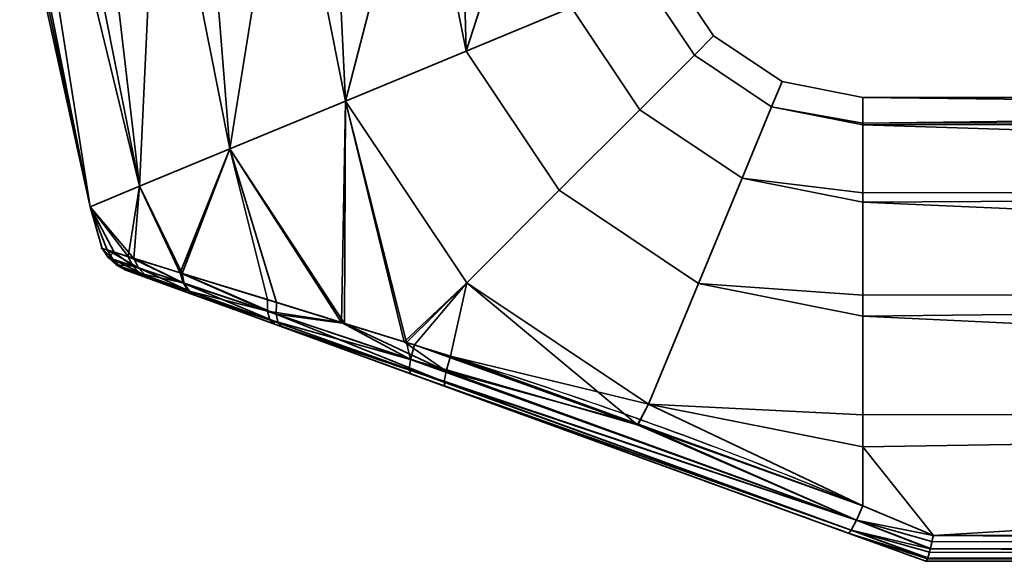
# Model space of a CAD drawing. Header units: millimetres. Extents: x -490 to 6690, y -115 to 152.
# Tile 744 of 1056: x 4077 to 4124, y -115 to -89. Entities that reach past the tile are written whole.
import ezdxf

# ---------------------------------------------------------------- set-up
doc = ezdxf.new("R2010")
doc.units = ezdxf.units.MM
doc.layers.add('152', color=253, linetype='Continuous')

# ---------------------------------------------------------------- blocks, each defined once
blk = doc.blocks.new('UG_SURFACE_265')
at = {"layer": '152', "color": 254, "linetype": 'Continuous', "lineweight": 35}
for points in [[(4080.348, -98.182, 1100.881), (4080.348, -98.182, 1107.119), (4077, -83, 1104)], [(4080.348, -98.182, 1107.119), (4077.164, -83, 1105.559), (4077, -83, 1104)], [(4077, -83, 1104), (4077.328, -83, 1100.881), (4080.348, -98.182, 1100.881)], [(4080.348, -98.182, 1107.119), (4077.328, -83, 1107.119), (4077.164, -83, 1105.559)], [(4080.348, -98.182, 1100.881), (4077.328, -83, 1100.881), (4077.959, -83, 1099.465)], [(4079.234, -83, 1111.4), (4077.328, -83, 1107.119), (4080.348, -98.182, 1107.119), (4082.692, -97.211, 1112.817)], [(4077.959, -83, 1099.465), (4079.865, -83, 1095.183), (4082.692, -97.211, 1095.183), (4080.348, -98.182, 1100.881)], [(4082.692, -97.211, 1112.817), (4079.865, -83, 1112.817), (4079.234, -83, 1111.4)], [(4082.692, -97.211, 1095.183), (4079.865, -83, 1095.183), (4081.017, -83, 1094.146)], [(4083.348, -83, 1115.953), (4079.865, -83, 1112.817), (4082.692, -97.211, 1112.817)], [(4081.017, -83, 1094.146), (4084.5, -83, 1091.01), (4086.974, -95.437, 1091.01), (4082.692, -97.211, 1095.183)], [(4082.692, -97.211, 1112.817), (4086.974, -95.437, 1116.99), (4084.5, -83, 1116.99), (4083.348, -83, 1115.953)], [(4086.974, -95.437, 1091.01), (4084.5, -83, 1091.01), (4085.975, -83, 1090.53)], [(4088.957, -83, 1118.439), (4084.5, -83, 1116.99), (4086.974, -95.437, 1116.99)], [(4085.975, -83, 1090.53), (4090.432, -83, 1089.082), (4092.454, -93.167, 1089.082), (4086.974, -95.437, 1091.01)], [(4086.974, -95.437, 1116.99), (4092.454, -93.167, 1118.918), (4090.432, -83, 1118.918), (4088.957, -83, 1118.439)], [(4092.454, -93.167, 1089.082), (4090.432, -83, 1089.082), (4091.974, -83, 1089.244)], [(4095.093, -83, 1118.428), (4090.432, -83, 1118.918), (4092.454, -93.167, 1118.918)], [(4091.974, -83, 1089.244), (4096.635, -83, 1089.734), (4098.186, -90.793, 1089.734), (4092.454, -93.167, 1089.082)], [(4092.454, -93.167, 1118.918), (4098.186, -90.793, 1118.266), (4096.635, -83, 1118.266), (4095.093, -83, 1118.428)], [(4098.186, -90.793, 1089.734), (4096.635, -83, 1089.734), (4097.978, -83, 1090.51)], [(4100.694, -83, 1115.923), (4096.635, -83, 1118.266), (4098.186, -90.793, 1118.266)], [(4097.978, -83, 1090.51), (4102.037, -83, 1092.853), (4103.176, -88.726, 1092.853), (4098.186, -90.793, 1089.734)], [(4098.186, -90.793, 1118.266), (4103.176, -88.726, 1115.147), (4102.037, -83, 1115.147), (4100.694, -83, 1115.923)], [(4107.761, -86.827, 1104), (4109.929, -90.071, 1104), (4109.012, -90.988, 1097.899), (4106.563, -87.323, 1097.899)], [(4106.563, -87.323, 1110.101), (4109.012, -90.988, 1110.101), (4109.929, -90.071, 1104), (4107.761, -86.827, 1104)], [(4106.563, -87.323, 1097.899), (4109.012, -90.988, 1097.899), (4106.42, -93.58, 1092.853), (4103.176, -88.726, 1092.853)], [(4103.176, -88.726, 1115.147), (4106.42, -93.58, 1115.147), (4109.012, -90.988, 1110.101), (4106.563, -87.323, 1110.101)], [(4103.176, -88.726, 1092.853), (4106.42, -93.58, 1092.853), (4102.6, -97.4, 1089.734), (4098.186, -90.793, 1089.734)], [(4098.186, -90.793, 1118.266), (4102.6, -97.4, 1118.266), (4106.42, -93.58, 1115.147), (4103.176, -88.726, 1115.147)], [(4109.929, -90.071, 1104), (4113.173, -92.239, 1104), (4112.677, -93.437, 1097.899), (4109.012, -90.988, 1097.899)], [(4109.012, -90.988, 1110.101), (4112.677, -93.437, 1110.101), (4113.173, -92.239, 1104), (4109.929, -90.071, 1104)], [(4098.186, -90.793, 1089.734), (4102.6, -97.4, 1089.734), (4098.214, -101.786, 1089.082), (4092.454, -93.167, 1089.082)], [(4092.454, -93.167, 1118.918), (4098.214, -101.786, 1118.918), (4102.6, -97.4, 1118.266), (4098.186, -90.793, 1118.266)], [(4109.012, -90.988, 1097.899), (4112.677, -93.437, 1097.899), (4111.274, -96.824, 1092.853), (4106.42, -93.58, 1092.853)], [(4106.42, -93.58, 1115.147), (4111.274, -96.824, 1115.147), (4112.677, -93.437, 1110.101), (4109.012, -90.988, 1110.101)], [(4112.677, -93.437, 1097.899), (4113.173, -92.239, 1104), (4117, -93, 1104), (4117, -94.218, 1098.27)], [(4117, -94.218, 1109.73), (4117, -93, 1104), (4113.173, -92.239, 1104), (4112.677, -93.437, 1110.101)], [(4092.454, -93.167, 1118.918), (4086.974, -95.437, 1116.99), (4092.408, -103.716, 1116.839)], [(4092.274, -103.671, 1091.138), (4086.974, -95.437, 1091.01), (4092.454, -93.167, 1089.082)], [(4095.349, -104.62, 1090.135), (4092.274, -103.671, 1091.138), (4092.454, -93.167, 1089.082)], [(4092.454, -93.167, 1118.918), (4092.408, -103.716, 1116.839), (4095.24, -104.593, 1117.64)], [(4092.454, -93.167, 1089.082), (4098.214, -101.786, 1089.082), (4095.349, -104.62, 1090.135)], [(4095.24, -104.593, 1117.64), (4098.214, -101.786, 1118.918), (4092.454, -93.167, 1118.918)], [(4111.274, -96.824, 1092.853), (4112.677, -93.437, 1097.899), (4117, -94.297, 1097.899), (4117, -97.516, 1093.467)], [(4117, -97.516, 1114.532), (4117, -94.297, 1110.101), (4112.677, -93.437, 1110.101), (4111.274, -96.824, 1115.147)], [(4112.677, -93.437, 1110.101), (4117, -94.297, 1110.101), (4117, -94.218, 1109.73)], [(4117, -94.218, 1098.27), (4117, -94.297, 1097.899), (4112.677, -93.437, 1097.899)], [(4215, -94.144, 1098.254), (4117, -94.218, 1098.27), (4117, -93, 1104)], [(4215, -93, 1104), (4117, -93, 1104), (4117, -94.218, 1109.73)], [(4117, -94.218, 1109.73), (4215, -94.144, 1109.746), (4215, -93, 1104)], [(4117, -93, 1104), (4215, -93, 1104), (4215, -94.144, 1098.254)], [(4106.42, -93.58, 1092.853), (4111.274, -96.824, 1092.853), (4109.207, -101.815, 1089.734), (4102.6, -97.4, 1089.734)], [(4102.6, -97.4, 1118.266), (4109.207, -101.815, 1118.266), (4111.274, -96.824, 1115.147), (4106.42, -93.58, 1115.147)], [(4117, -94.297, 1097.899), (4215, -94.144, 1098.254), (4215, -97.402, 1093.385)], [(4215, -94.144, 1109.746), (4117, -94.218, 1109.73), (4117, -94.297, 1110.101)], [(4117, -94.297, 1110.101), (4215, -97.402, 1114.615), (4215, -94.144, 1109.746)], [(4117, -94.297, 1097.899), (4117, -94.218, 1098.27), (4215, -94.144, 1098.254)], [(4215, -97.402, 1093.385), (4117, -97.516, 1093.467), (4117, -94.297, 1097.899)], [(4117, -94.297, 1110.101), (4117, -97.516, 1114.532), (4215, -97.402, 1114.615)], [(4086.974, -95.437, 1116.99), (4082.692, -97.211, 1112.817), (4084.717, -101.34, 1112.813)], [(4084.613, -101.308, 1095.278), (4082.692, -97.211, 1095.183), (4086.974, -95.437, 1091.01)], [(4086.974, -95.437, 1091.01), (4088.758, -102.586, 1092.285), (4084.613, -101.308, 1095.278)], [(4084.717, -101.34, 1112.813), (4089.18, -102.716, 1115.926), (4086.974, -95.437, 1116.99)], [(4086.974, -95.437, 1091.01), (4092.274, -103.671, 1091.138), (4088.758, -102.586, 1092.285)], [(4089.18, -102.716, 1115.926), (4092.408, -103.716, 1116.839), (4086.974, -95.437, 1116.99)], [(4109.207, -101.815, 1089.734), (4111.274, -96.824, 1092.853), (4117, -97.963, 1092.853), (4117, -102.376, 1090.305)], [(4117, -102.376, 1117.695), (4117, -97.963, 1115.147), (4111.274, -96.824, 1115.147), (4109.207, -101.815, 1118.266)], [(4111.274, -96.824, 1115.147), (4117, -97.963, 1115.147), (4117, -97.516, 1114.532)], [(4117, -97.516, 1093.467), (4117, -97.963, 1092.853), (4111.274, -96.824, 1092.853)], [(4080.348, -98.182, 1100.881), (4082.692, -97.211, 1095.183), (4082.142, -100.541, 1098.674)], [(4082.424, -100.629, 1109.854), (4082.692, -97.211, 1112.817), (4080.348, -98.182, 1107.119)], [(4082.692, -97.211, 1095.183), (4084.613, -101.308, 1095.278), (4082.142, -100.541, 1098.674)], [(4082.424, -100.629, 1109.854), (4084.675, -101.327, 1112.784), (4082.692, -97.211, 1112.817)], [(4084.675, -101.327, 1112.784), (4084.717, -101.34, 1112.813), (4082.692, -97.211, 1112.817)], [(4102.6, -97.4, 1089.734), (4109.207, -101.815, 1089.734), (4106.833, -107.546, 1089.082), (4098.214, -101.786, 1089.082)], [(4098.214, -101.786, 1118.918), (4106.833, -107.546, 1118.918), (4109.207, -101.815, 1118.266), (4102.6, -97.4, 1118.266)], [(4117, -97.963, 1092.853), (4215, -97.402, 1093.385), (4215, -102.277, 1090.135)], [(4215, -102.277, 1117.865), (4215, -97.402, 1114.615), (4117, -97.963, 1115.147)], [(4215, -97.402, 1114.615), (4117, -97.516, 1114.532), (4117, -97.963, 1115.147)], [(4117, -97.963, 1092.853), (4117, -97.516, 1093.467), (4215, -97.402, 1093.385)], [(4215, -102.277, 1090.135), (4117, -102.376, 1090.305), (4117, -97.963, 1092.853)], [(4117, -97.963, 1115.147), (4117, -102.376, 1117.695), (4215, -102.277, 1117.865)], [(4080.348, -98.182, 1107.119), (4080.348, -98.182, 1100.881), (4080.916, -100.158, 1102.843)], [(4080.348, -98.182, 1100.881), (4081.483, -100.335, 1100.914), (4080.916, -100.158, 1102.843)], [(4080.348, -98.182, 1107.119), (4081.15, -100.231, 1106.582), (4082.424, -100.629, 1109.854)], [(4080.916, -100.158, 1102.843), (4081.15, -100.231, 1106.582), (4080.348, -98.182, 1107.119)], [(4082.142, -100.541, 1098.674), (4081.483, -100.335, 1100.914), (4080.348, -98.182, 1100.881)], [(4081.194, -100.594, 1102.889), (4080.916, -100.158, 1102.843), (4081.483, -100.335, 1100.914)], [(4080.916, -100.158, 1102.843), (4081.194, -100.594, 1102.889), (4081.419, -100.67, 1106.481)], [(4081.419, -100.67, 1106.481), (4081.15, -100.231, 1106.582), (4080.916, -100.158, 1102.843)], [(4081.15, -100.231, 1106.582), (4081.419, -100.67, 1106.481), (4082.643, -101.084, 1109.63)], [(4082.643, -101.084, 1109.63), (4082.424, -100.629, 1109.854), (4081.15, -100.231, 1106.582)], [(4082.372, -100.992, 1098.879), (4081.194, -100.594, 1102.889), (4081.483, -100.335, 1100.914)], [(4081.483, -100.335, 1100.914), (4082.142, -100.541, 1098.674), (4082.372, -100.992, 1098.879)], [(4081.194, -100.594, 1102.889), (4081.575, -100.943, 1102.941), (4081.791, -101.02, 1106.364)], [(4081.791, -101.02, 1106.364), (4081.419, -100.67, 1106.481), (4081.194, -100.594, 1102.889)], [(4081.575, -100.943, 1102.941), (4081.194, -100.594, 1102.889), (4082.372, -100.992, 1098.879)], [(4081.419, -100.67, 1106.481), (4081.791, -101.02, 1106.364), (4082.97, -101.441, 1109.363)], [(4082.97, -101.441, 1109.363), (4082.643, -101.084, 1109.63), (4081.419, -100.67, 1106.481)], [(4082.142, -100.541, 1098.674), (4084.613, -101.308, 1095.278), (4084.75, -101.795, 1095.602)], [(4084.75, -101.795, 1095.602), (4082.372, -100.992, 1098.879), (4082.142, -100.541, 1098.674)], [(4082.424, -100.629, 1109.854), (4082.643, -101.084, 1109.63), (4084.809, -101.815, 1112.458)], [(4084.809, -101.815, 1112.458), (4084.675, -101.327, 1112.784), (4082.424, -100.629, 1109.854)], [(4082.372, -100.992, 1098.879), (4082.709, -101.348, 1099.121), (4081.575, -100.943, 1102.941)], [(4081.791, -101.02, 1106.364), (4081.575, -100.943, 1102.941), (4082.033, -101.181, 1102.998)], [(4082.033, -101.181, 1102.998), (4081.575, -100.943, 1102.941), (4082.709, -101.348, 1099.121)], [(4082.97, -101.441, 1109.363), (4081.791, -101.02, 1106.364), (4082.242, -101.257, 1106.238)], [(4082.033, -101.181, 1102.998), (4082.242, -101.257, 1106.238), (4081.791, -101.02, 1106.364)], [(4082.709, -101.348, 1099.121), (4083.128, -101.58, 1099.384), (4082.033, -101.181, 1102.998)], [(4082.242, -101.257, 1106.238), (4082.033, -101.181, 1102.998), (4083.128, -101.58, 1099.384), (4085.346, -102.387, 1096.441)], [(4082.242, -101.257, 1106.238), (4083.381, -101.672, 1109.074), (4082.97, -101.441, 1109.363)], [(4085.346, -102.387, 1096.441), (4083.381, -101.672, 1109.074), (4082.242, -101.257, 1106.238)], [(4082.709, -101.348, 1099.121), (4082.372, -100.992, 1098.879), (4084.75, -101.795, 1095.602)], [(4082.643, -101.084, 1109.63), (4082.97, -101.441, 1109.363), (4085.059, -102.186, 1112.056)], [(4085.059, -102.186, 1112.056), (4084.809, -101.815, 1112.458), (4082.643, -101.084, 1109.63)], [(4084.75, -101.795, 1095.602), (4085.001, -102.166, 1096.001), (4082.709, -101.348, 1099.121)], [(4083.128, -101.58, 1099.384), (4082.709, -101.348, 1099.121), (4085.001, -102.166, 1096.001)], [(4084.613, -101.308, 1095.278), (4088.758, -102.586, 1092.285), (4088.756, -103.141, 1092.691)], [(4088.756, -103.141, 1092.691), (4084.75, -101.795, 1095.602), (4084.613, -101.308, 1095.278)], [(4084.717, -101.34, 1112.813), (4084.675, -101.327, 1112.784), (4084.809, -101.815, 1112.458)], [(4084.717, -101.34, 1112.813), (4084.809, -101.815, 1112.458), (4089.164, -103.278, 1115.516)], [(4089.164, -103.278, 1115.516), (4089.18, -102.716, 1115.926), (4084.717, -101.34, 1112.813)], [(4085.059, -102.186, 1112.056), (4082.97, -101.441, 1109.363), (4083.381, -101.672, 1109.074)], [(4085.001, -102.166, 1096.001), (4085.346, -102.387, 1096.441), (4083.128, -101.58, 1099.384)], [(4083.381, -101.672, 1109.074), (4085.402, -102.407, 1111.613), (4085.059, -102.186, 1112.056)], [(4085.402, -102.407, 1111.613), (4083.381, -101.672, 1109.074), (4089.101, -103.754, 1093.847)], [(4085.346, -102.387, 1096.441), (4089.101, -103.754, 1093.847), (4083.381, -101.672, 1109.074)], [(4085.001, -102.166, 1096.001), (4084.75, -101.795, 1095.602), (4088.756, -103.141, 1092.691)], [(4084.809, -101.815, 1112.458), (4085.059, -102.186, 1112.056), (4089.271, -103.687, 1114.964)], [(4089.271, -103.687, 1114.964), (4089.164, -103.278, 1115.516), (4084.809, -101.815, 1112.458)], [(4098.214, -101.786, 1118.918), (4095.24, -104.593, 1117.64), (4097.441, -105.275, 1118.263)], [(4095.728, -104.737, 1090.011), (4095.349, -104.62, 1090.135), (4098.214, -101.786, 1089.082)], [(4106.309, -108.529, 1089.831), (4095.728, -104.737, 1090.011), (4098.214, -101.786, 1089.082)], [(4106.833, -107.546, 1118.918), (4098.214, -101.786, 1118.918), (4097.441, -105.275, 1118.263)], [(4098.214, -101.786, 1089.082), (4106.833, -107.546, 1089.082), (4106.309, -108.529, 1089.831)], [(4106.833, -107.546, 1089.082), (4109.207, -101.815, 1089.734), (4117, -103.365, 1089.734), (4117, -108.051, 1089.242)], [(4117, -108.051, 1118.758), (4117, -103.365, 1118.266), (4109.207, -101.815, 1118.266), (4106.833, -107.546, 1118.918)], [(4109.207, -101.815, 1118.266), (4117, -103.365, 1118.266), (4117, -102.376, 1117.695)], [(4117, -102.376, 1090.305), (4117, -103.365, 1089.734), (4109.207, -101.815, 1089.734)], [(4088.756, -103.141, 1092.691), (4088.875, -103.546, 1093.233), (4085.001, -102.166, 1096.001)], [(4085.346, -102.387, 1096.441), (4085.001, -102.166, 1096.001), (4088.875, -103.546, 1093.233)], [(4089.271, -103.687, 1114.964), (4085.059, -102.186, 1112.056), (4085.402, -102.407, 1111.613)], [(4117, -103.365, 1089.734), (4215, -102.277, 1090.135), (4215, -108.025, 1089)], [(4215, -108.025, 1119), (4215, -102.277, 1117.865), (4117, -103.365, 1118.266)], [(4215, -102.277, 1117.865), (4117, -102.376, 1117.695), (4117, -103.365, 1118.266)], [(4117, -103.365, 1089.734), (4117, -102.376, 1090.305), (4215, -102.277, 1090.135)], [(4088.875, -103.546, 1093.233), (4089.101, -103.754, 1093.847), (4085.346, -102.387, 1096.441)], [(4085.402, -102.407, 1111.613), (4089.486, -103.894, 1114.336), (4089.271, -103.687, 1114.964)], [(4089.101, -103.754, 1093.847), (4097.166, -106.689, 1116.361), (4089.486, -103.894, 1114.336), (4085.402, -102.407, 1111.613)], [(4088.756, -103.141, 1092.691), (4088.758, -102.586, 1092.285), (4092.274, -103.671, 1091.138)], [(4092.408, -103.716, 1116.839), (4089.18, -102.716, 1115.926), (4089.164, -103.278, 1115.516)], [(4092.274, -103.671, 1091.138), (4095.551, -105.419, 1090.427), (4088.756, -103.141, 1092.691)], [(4088.875, -103.546, 1093.233), (4088.756, -103.141, 1092.691), (4095.551, -105.419, 1090.427)], [(4095.551, -105.419, 1090.427), (4095.487, -105.9, 1091.085), (4088.875, -103.546, 1093.233)], [(4089.101, -103.754, 1093.847), (4088.875, -103.546, 1093.233), (4095.487, -105.9, 1091.085)], [(4089.164, -103.278, 1115.516), (4089.271, -103.687, 1114.964), (4097.136, -106.488, 1117.182)], [(4092.408, -103.716, 1116.839), (4089.164, -103.278, 1115.516), (4097.233, -105.986, 1117.857)], [(4097.136, -106.488, 1117.182), (4097.233, -105.986, 1117.857), (4089.164, -103.278, 1115.516)], [(4097.136, -106.488, 1117.182), (4089.271, -103.687, 1114.964), (4089.486, -103.894, 1114.336)], [(4095.551, -105.419, 1090.427), (4092.274, -103.671, 1091.138), (4095.349, -104.62, 1090.135)], [(4097.233, -105.986, 1117.857), (4095.24, -104.593, 1117.64), (4092.408, -103.716, 1116.839)], [(4215, -108.025, 1089), (4117, -108.051, 1089.242), (4117, -103.365, 1089.734)], [(4117, -103.365, 1118.266), (4117, -108.051, 1118.758), (4215, -108.025, 1119)], [(4095.487, -105.9, 1091.085), (4095.549, -106.1, 1091.876), (4089.101, -103.754, 1093.847)], [(4089.101, -103.754, 1093.847), (4095.549, -106.1, 1091.876), (4097.166, -106.689, 1116.361)], [(4089.486, -103.894, 1114.336), (4097.166, -106.689, 1116.361), (4097.136, -106.488, 1117.182)], [(4097.233, -105.986, 1117.857), (4097.441, -105.275, 1118.263), (4095.24, -104.593, 1117.64)], [(4095.349, -104.62, 1090.135), (4095.728, -104.737, 1090.011), (4095.551, -105.419, 1090.427)], [(4095.551, -105.419, 1090.427), (4095.728, -104.737, 1090.011), (4106.309, -108.529, 1089.831)], [(4095.487, -105.9, 1091.085), (4095.551, -105.419, 1090.427), (4116.703, -113.056, 1090.051)], [(4106.309, -108.529, 1089.831), (4116.703, -113.056, 1090.051), (4095.551, -105.419, 1090.427)], [(4106.346, -108.501, 1118.304), (4097.441, -105.275, 1118.263), (4097.233, -105.986, 1117.857)], [(4097.441, -105.275, 1118.263), (4106.346, -108.501, 1118.304), (4106.833, -107.546, 1118.918)], [(4116.703, -113.056, 1090.051), (4116.46, -113.517, 1090.73), (4095.487, -105.9, 1091.085)], [(4095.549, -106.1, 1091.876), (4095.487, -105.9, 1091.085), (4116.46, -113.517, 1090.73)], [(4116.703, -113.056, 1117.949), (4097.233, -105.986, 1117.857), (4097.136, -106.488, 1117.182)], [(4106.346, -108.501, 1118.304), (4097.233, -105.986, 1117.857), (4116.703, -113.056, 1117.949)], [(4116.46, -113.517, 1090.73), (4116.316, -113.659, 1091.562), (4095.549, -106.1, 1091.876)], [(4095.549, -106.1, 1091.876), (4116.316, -113.659, 1091.562), (4116.316, -113.659, 1116.438), (4097.166, -106.689, 1116.361)], [(4116.46, -113.517, 1117.27), (4097.136, -106.488, 1117.182), (4097.166, -106.689, 1116.361)], [(4097.136, -106.488, 1117.182), (4116.46, -113.517, 1117.27), (4116.703, -113.056, 1117.949)], [(4097.166, -106.689, 1116.361), (4116.316, -113.659, 1116.438), (4116.46, -113.517, 1117.27)], [(4117, -112.361, 1089.648), (4106.309, -108.529, 1089.831), (4106.833, -107.546, 1089.082)], [(4106.833, -107.546, 1118.918), (4106.346, -108.501, 1118.304), (4117, -112.361, 1118.352)], [(4106.833, -107.546, 1118.918), (4117, -109.568, 1118.918), (4117, -108.051, 1118.758)], [(4117, -112.361, 1118.352), (4117, -109.568, 1118.918), (4106.833, -107.546, 1118.918)], [(4106.833, -107.546, 1089.082), (4117, -109.568, 1089.082), (4117, -112.361, 1089.648)], [(4117, -108.051, 1089.242), (4117, -109.568, 1089.082), (4106.833, -107.546, 1089.082)], [(4215, -108.025, 1119), (4117, -109.568, 1118.918), (4120.353, -113.769, 1117.846)], [(4215, -108.025, 1119), (4117, -108.051, 1118.758), (4117, -109.568, 1118.918)], [(4120.353, -113.769, 1090.154), (4117, -109.568, 1089.082), (4215, -108.025, 1089)], [(4117, -109.568, 1089.082), (4117, -108.051, 1089.242), (4215, -108.025, 1089)], [(4215, -108.025, 1089), (4215, -113.769, 1090.154), (4120.353, -113.769, 1090.154)], [(4120.353, -113.769, 1117.846), (4215, -113.769, 1117.846), (4215, -108.025, 1119)], [(4106.309, -108.529, 1089.831), (4117, -112.361, 1089.648), (4116.703, -113.056, 1090.051)], [(4116.703, -113.056, 1117.949), (4117, -112.361, 1118.352), (4106.346, -108.501, 1118.304)], [(4117, -109.568, 1118.918), (4117, -112.361, 1118.352), (4120.353, -113.769, 1117.846)], [(4120.353, -113.769, 1090.154), (4117, -112.361, 1089.648), (4117, -109.568, 1089.082)], [(4120.353, -113.769, 1117.846), (4117, -112.361, 1118.352), (4116.703, -113.056, 1117.949)], [(4116.703, -113.056, 1090.051), (4117, -112.361, 1089.648), (4120.353, -113.769, 1090.154)], [(4120.206, -114.416, 1117.379), (4116.703, -113.056, 1117.949), (4116.46, -113.517, 1117.27)], [(4116.46, -113.517, 1090.73), (4116.703, -113.056, 1090.051), (4120.206, -114.416, 1090.621)], [(4116.703, -113.056, 1117.949), (4120.35, -113.783, 1117.84), (4120.353, -113.769, 1117.846)], [(4116.703, -113.056, 1117.949), (4120.21, -114.399, 1117.393), (4120.289, -114.067, 1117.692)], [(4120.289, -114.067, 1117.692), (4120.35, -113.783, 1117.84), (4116.703, -113.056, 1117.949)], [(4116.703, -113.056, 1117.949), (4120.206, -114.416, 1117.379), (4120.21, -114.399, 1117.393)], [(4116.703, -113.056, 1090.051), (4120.35, -113.783, 1090.16), (4120.289, -114.067, 1090.308)], [(4120.353, -113.769, 1090.154), (4120.35, -113.783, 1090.16), (4116.703, -113.056, 1090.051)], [(4120.289, -114.067, 1090.308), (4120.21, -114.399, 1090.607), (4116.703, -113.056, 1090.051)], [(4120.21, -114.399, 1090.607), (4120.206, -114.416, 1090.621), (4116.703, -113.056, 1090.051)], [(4120.081, -114.853, 1116.723), (4116.46, -113.517, 1117.27), (4116.316, -113.659, 1116.438)], [(4116.316, -113.659, 1091.562), (4116.46, -113.517, 1090.73), (4120.081, -114.853, 1091.277)], [(4116.46, -113.517, 1117.27), (4120.17, -114.566, 1117.244), (4120.206, -114.416, 1117.379)], [(4116.46, -113.517, 1117.27), (4120.087, -114.835, 1116.757), (4120.17, -114.566, 1117.244)], [(4116.46, -113.517, 1117.27), (4120.081, -114.853, 1116.723), (4120.087, -114.835, 1116.757)], [(4120.206, -114.416, 1090.621), (4120.17, -114.566, 1090.757), (4116.46, -113.517, 1090.73)], [(4120.17, -114.566, 1090.757), (4120.087, -114.835, 1091.243), (4116.46, -113.517, 1090.73)], [(4120.087, -114.835, 1091.243), (4120.081, -114.853, 1091.277), (4116.46, -113.517, 1090.73)], [(4116.316, -113.659, 1091.562), (4120, -115, 1092.051), (4120, -115, 1115.949), (4116.316, -113.659, 1116.438)], [(4116.316, -113.659, 1116.438), (4120.07, -114.888, 1116.66), (4120.081, -114.853, 1116.723)], [(4116.316, -113.659, 1116.438), (4120.002, -115, 1116), (4120.07, -114.888, 1116.66)], [(4116.316, -113.659, 1116.438), (4120, -115, 1115.949), (4120.002, -115, 1116)], [(4120.081, -114.853, 1091.277), (4120.07, -114.888, 1091.34), (4116.316, -113.659, 1091.562)], [(4120.07, -114.888, 1091.34), (4120.002, -115, 1092), (4116.316, -113.659, 1091.562)], [(4120.002, -115, 1092), (4120, -115, 1092.051), (4116.316, -113.659, 1091.562)], [(4215, -114.415, 1117.411), (4120.35, -113.783, 1117.84), (4120.289, -114.067, 1117.692)], [(4120.289, -114.067, 1090.308), (4120.35, -113.783, 1090.16), (4215, -114.41, 1090.581)], [(4120.353, -113.769, 1117.846), (4120.35, -113.783, 1117.84), (4215, -114.415, 1117.411)], [(4215, -114.41, 1090.581), (4120.35, -113.783, 1090.16), (4120.353, -113.769, 1090.154)], [(4215, -114.415, 1117.411), (4215, -114.41, 1117.419), (4120.353, -113.769, 1117.846)], [(4215, -114.41, 1117.419), (4215, -113.769, 1117.846), (4120.353, -113.769, 1117.846)], [(4120.353, -113.769, 1090.154), (4215, -113.769, 1090.154), (4215, -114.41, 1090.581)], [(4215, -114.847, 1116.764), (4120.206, -114.416, 1117.379), (4120.17, -114.566, 1117.244)], [(4120.17, -114.566, 1090.757), (4120.206, -114.416, 1090.621), (4215, -114.846, 1091.232)], [(4120.21, -114.399, 1117.393), (4120.206, -114.416, 1117.379), (4215, -114.847, 1116.764)], [(4215, -114.846, 1091.232), (4120.206, -114.416, 1090.621), (4120.21, -114.399, 1090.607)], [(4120.289, -114.067, 1117.692), (4120.21, -114.399, 1117.393), (4215, -114.415, 1117.411)], [(4215, -114.41, 1090.581), (4120.21, -114.399, 1090.607), (4120.289, -114.067, 1090.308)], [(4215, -114.847, 1116.764), (4215, -114.846, 1116.768), (4120.21, -114.399, 1117.393)], [(4215, -114.846, 1116.768), (4215, -114.415, 1117.411), (4120.21, -114.399, 1117.393)], [(4120.21, -114.399, 1090.607), (4215, -114.415, 1090.589), (4215, -114.846, 1091.232)], [(4215, -114.41, 1090.581), (4215, -114.415, 1090.589), (4120.21, -114.399, 1090.607)], [(4120.07, -114.888, 1116.66), (4120.002, -115, 1116), (4215, -115, 1116)], [(4215, -115, 1092), (4120.002, -115, 1092), (4120.07, -114.888, 1091.34)], [(4215, -115, 1116), (4120.081, -114.853, 1116.723), (4120.07, -114.888, 1116.66)], [(4120.07, -114.888, 1091.34), (4120.081, -114.853, 1091.277), (4215, -115, 1092)], [(4120.087, -114.835, 1116.757), (4120.081, -114.853, 1116.723), (4215, -115, 1116)], [(4215, -115, 1092), (4120.081, -114.853, 1091.277), (4120.087, -114.835, 1091.243)], [(4120.17, -114.566, 1117.244), (4120.087, -114.835, 1116.757), (4215, -114.847, 1116.764)], [(4215, -114.846, 1091.232), (4120.087, -114.835, 1091.243), (4120.17, -114.566, 1090.757)], [(4215, -115, 1116), (4215, -114.847, 1116.764), (4120.087, -114.835, 1116.757)], [(4215, -114.846, 1091.232), (4215, -114.847, 1091.236), (4120.087, -114.835, 1091.243)], [(4120.087, -114.835, 1091.243), (4215, -114.847, 1091.236), (4215, -115, 1092)], [(4215, -115, 1092), (4215, -115, 1116), (4120, -115, 1115.949), (4120, -115, 1092.051)], [(4215, -115, 1116), (4120.002, -115, 1116), (4120, -115, 1115.949)], [(4120, -115, 1092.051), (4120.002, -115, 1092), (4215, -115, 1092)]]:
    blk.add_3dface(points, dxfattribs=at)

msp = doc.modelspace()

# ---------------------------------------------------------------- linework, layer by layer
at = {"layer": '152', "linetype": 'Continuous', "lineweight": -3}
for p, q in [((4215, -113.769, 1090.154), (4120.353, -113.769, 1090.154)), ((4120.353, -113.769, 1117.846), (4215, -113.769, 1117.846)), ((4120, -115, 1092.051), (4120, -115, 1115.949)), ((4120.002, -115, 1092), (4215, -115, 1092)), ((4215, -115, 1116), (4120.002, -115, 1116))]:
    msp.add_line(p, q, dxfattribs=at)
at = {"layer": '152', "linetype": 'Continuous', "lineweight": -3, "extrusion": (1, 0, 0)}
msp.add_arc((-108, 1104, 4117), 15, 253.0972, 106.9028, dxfattribs=at)
at = {"layer": '152', "linetype": 'Continuous', "lineweight": -3, "extrusion": (0.934658, -0.340188, -0.103375)}
msp.add_arc((1303.058, 1514.338, 3770.602), 2, 105.8556, 180, dxfattribs=at)
at = {"layer": '152', "linetype": 'Continuous', "lineweight": -3, "extrusion": (0.934658, -0.340188, 0.103375)}
msp.add_arc((1303.058, 681.833, 3998.854), 2, 180, 254.1444, dxfattribs=at)
at = {"layer": '152', "linetype": 'Continuous', "lineweight": -3, "extrusion": (0.387206, 0.921993, 0)}
for start_param, end_param in [(5.007398, 5.10718), (1.176005, 1.275787)]:
    msp.add_ellipse((4106.615, -108, 1104), major_axis=(35.717, -15), ratio=0.387206, start_param=start_param, end_param=end_param, dxfattribs=at)
at = {"layer": '152', "linetype": 'Continuous', "lineweight": -3, "extrusion": (-0.34202, -0.939693, 0)}
for start_param, end_param in [(5.007398, 5.117253), (1.165933, 1.275787)]:
    msp.add_ellipse((4105.931, -109.879, 1104), major_axis=(35.717, -13), ratio=0.34202, start_param=start_param, end_param=end_param, dxfattribs=at)
at = {"layer": '152', "linetype": 'Continuous', "lineweight": -3}
for points, knots in [([(4117, -112.361, 1089.648), (4115.254, -111.642, 1089.43), (4113.499, -110.935, 1089.318), (4109.97, -109.564, 1089.192), (4108.195, -108.901, 1089.176), (4102.837, -106.991, 1089.226), (4099.223, -105.827, 1089.358), (4093.862, -104.155, 1090.359), (4092.114, -103.617, 1090.83), (4088.745, -102.582, 1092.203), (4087.124, -102.084, 1093.114), (4084.992, -101.426, 1094.873), (4084.322, -101.218, 1095.534), (4083.138, -100.851, 1096.968), (4082.62, -100.69, 1097.744), (4081.753, -100.419, 1099.43), (4081.42, -100.316, 1100.311), (4080.971, -100.175, 1102.138), (4080.854, -100.139, 1103.1), (4080.866, -100.142, 1105.944), (4081.356, -100.296, 1107.833), (4083.113, -100.843, 1111.181), (4084.365, -101.232, 1112.627), (4087.223, -102.114, 1114.949), (4088.847, -102.613, 1115.848), (4092.224, -103.651, 1117.205), (4093.969, -104.188, 1117.666), (4097.523, -105.297, 1118.319), (4099.329, -105.87, 1118.509), (4102.907, -107.044, 1118.744), (4104.689, -107.651, 1118.792), (4108.235, -108.916, 1118.824), (4109.999, -109.574, 1118.808), (4113.509, -110.939, 1118.681), (4115.257, -111.644, 1118.57), (4117, -112.361, 1118.352)], [0, 0, 0, 0, 0.0625, 0.0625, 0.125, 0.125, 0.25, 0.25, 0.3125, 0.3125, 0.375, 0.375, 0.40625, 0.40625, 0.4375, 0.4375, 0.46875, 0.46875, 0.5, 0.5, 0.5625, 0.5625, 0.625, 0.625, 0.6875, 0.6875, 0.75, 0.75, 0.8125, 0.8125, 0.875, 0.875, 0.9375, 0.9375, 1, 1, 1, 1]), ([(4116.316, -113.659, 1116.438), (4112.98, -112.445, 1116.807), (4109.646, -111.231, 1116.853), (4102.977, -108.804, 1116.82), (4099.629, -107.585, 1116.735), (4094.654, -105.775, 1116), (4093.021, -105.18, 1115.648), (4089.841, -104.023, 1114.57), (4088.283, -103.456, 1113.833), (4085.508, -102.446, 1111.855), (4084.264, -101.993, 1110.592), (4082.478, -101.343, 1107.522), (4081.976, -101.16, 1105.753), (4081.984, -101.163, 1103.077), (4082.114, -101.211, 1102.174), (4082.595, -101.386, 1100.478), (4082.951, -101.515, 1099.658), (4084.29, -102.003, 1097.38), (4085.534, -102.456, 1096.12), (4088.315, -103.467, 1094.149), (4089.874, -104.035, 1093.416), (4093.055, -105.193, 1092.344), (4094.703, -105.793, 1091.991), (4099.682, -107.605, 1091.261), (4103.007, -108.815, 1091.18), (4109.659, -111.236, 1091.147), (4112.985, -112.447, 1091.193), (4116.316, -113.659, 1091.562)], [0, 0, 0, 0, 0.125, 0.125, 0.25, 0.25, 0.3125, 0.3125, 0.375, 0.375, 0.4375, 0.4375, 0.5, 0.5, 0.53125, 0.53125, 0.5625, 0.5625, 0.625, 0.625, 0.6875, 0.6875, 0.75, 0.75, 0.875, 0.875, 1, 1, 1, 1])]:
    msp.add_open_spline(points, degree=3, knots=knots, dxfattribs=at)
for points in [[(4120.353, -113.769, 1117.846), (4120.206, -114.484, 1117.548), (4120.061, -115, 1116.798), (4120.002, -115, 1116)], [(4120.002, -115, 1092), (4120.061, -115, 1091.202), (4120.206, -114.484, 1090.452), (4120.353, -113.769, 1090.154)], [(4120, -115, 1092.051), (4120, -115, 1092.034), (4120.001, -115, 1092.017), (4120.002, -115, 1092)], [(4120.002, -115, 1116), (4120.001, -115, 1115.983), (4120, -115, 1115.966), (4120, -115, 1115.949)]]:
    msp.add_open_spline(points, degree=3, dxfattribs=at)

# ---------------------------------------------------------------- block references
msp.add_blockref('UG_SURFACE_265', (0, 0), dxfattribs=at)

doc.saveas('drawing.dxf')
